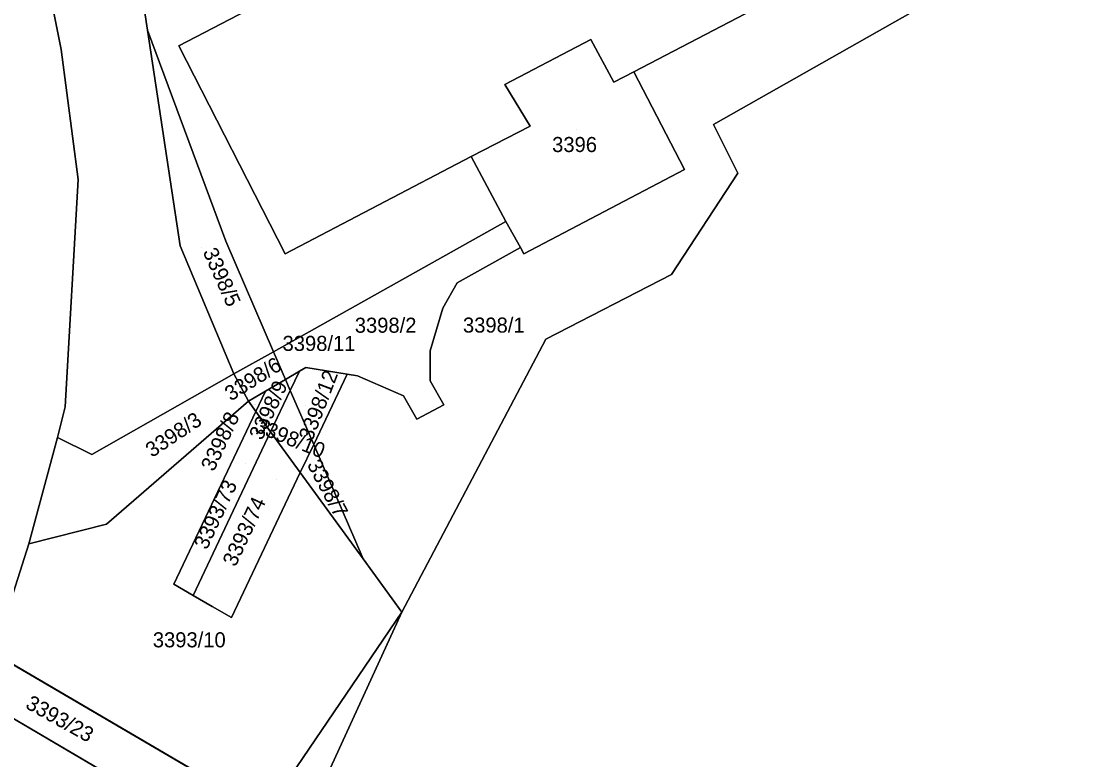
# Model space of a CAD drawing. Extents: x -262715 to -259381, y -1237238 to -1231182.
# Drawn here: x -261356.5 to -261216.3, y -1235867.1 to -1235769 of the extents above; entities that cross this region are included whole.
import ezdxf

# ---------------------------------------------------------------- set-up
doc = ezdxf.new("R2010")
doc.units = 0
for name, color, linetype in [('body_kn', 7, 'Continuous'), ('kladpar_druhypozemkov', 7, 'Continuous'), ('kladpar_hranice', 7, 'Continuous'), ('kladpar_parcelnecisla', 7, 'Continuous'), ('kladpar_plochy', 7, 'Continuous'), ('kladpar_sipky', 7, 'Continuous'), ('zuob_linie', 7, 'Continuous'), ('zuob_plochy', 7, 'Continuous')]:
    doc.layers.add(name, color=color, linetype=linetype)

msp = doc.modelspace()

# ---------------------------------------------------------------- linework, layer by layer
at = {"layer": 'body_kn'}
for p, q in [((-261339.72, -1235770.2), (-261339.72, -1235770.2)), ((-261280.93, -1235771.42), (-261280.93, -1235771.42)), ((-261351.19, -1235772.76), (-261351.19, -1235772.76)), ((-261335.59, -1235772.26), (-261335.59, -1235772.26)), ((-261275.2, -1235775.73), (-261275.2, -1235775.73)), ((-261275.2, -1235775.73), (-261275.2, -1235775.73)), ((-261292.32, -1235777.42), (-261292.32, -1235777.42)), ((-261277.87, -1235777.1), (-261277.87, -1235777.1)), ((-261288.95, -1235782.94), (-261288.95, -1235782.94)), ((-261264.64, -1235782.74), (-261264.64, -1235782.74)), ((-261296.79, -1235786.96), (-261296.79, -1235786.96)), ((-261268.47, -1235788.68), (-261268.47, -1235788.68)), ((-261348.93, -1235790.01), (-261348.93, -1235790.01)), ((-261261.41, -1235789.19), (-261261.41, -1235789.19)), ((-261292.19, -1235795.58), (-261292.19, -1235795.58)), ((-261292.19, -1235795.58), (-261292.19, -1235795.58)), ((-261329.32, -1235798.22), (-261329.32, -1235798.22)), ((-261335.38, -1235798.85), (-261335.38, -1235798.85)), ((-261321.46, -1235799.89), (-261321.46, -1235799.89)), ((-261290.23, -1235799.06), (-261290.23, -1235799.06)), ((-261289.8, -1235799.87), (-261289.8, -1235799.87)), ((-261270.21, -1235802.65), (-261270.21, -1235802.65)), ((-261298.64, -1235803.75), (-261298.64, -1235803.75)), ((-261300.57, -1235807.12), (-261300.57, -1235807.12)), ((-261286.88, -1235811.21), (-261286.88, -1235811.21)), ((-261302.23, -1235812.77), (-261302.23, -1235812.77)), ((-261323, -1235812.88), (-261323, -1235812.88)), ((-261319.57, -1235815.48), (-261319.57, -1235815.48)), ((-261319.57, -1235815.48), (-261319.57, -1235815.48)), ((-261318.72, -1235814.98), (-261318.72, -1235814.98)), ((-261328.27, -1235815.84), (-261328.27, -1235815.84)), ((-261328.27, -1235815.84), (-261328.27, -1235815.84)), ((-261321.41, -1235816.56), (-261321.41, -1235816.56)), ((-261313.25, -1235815.85), (-261313.25, -1235815.85)), ((-261313.25, -1235815.85), (-261313.25, -1235815.85)), ((-261311.89, -1235816.07), (-261311.89, -1235816.07)), ((-261302.21, -1235816.74), (-261302.21, -1235816.74)), ((-261324.08, -1235818.13), (-261324.08, -1235818.13)), ((-261324.08, -1235818.13), (-261324.08, -1235818.13)), ((-261320.78, -1235818.03), (-261320.78, -1235818.03)), ((-261320.78, -1235818.03), (-261320.78, -1235818.03)), ((-261326.35, -1235819.47), (-261326.35, -1235819.47)), ((-261326.35, -1235819.47), (-261326.35, -1235819.47)), ((-261305.75, -1235818.75), (-261305.75, -1235818.75)), ((-261350.64, -1235820.21), (-261350.64, -1235820.21)), ((-261325.36, -1235820.83), (-261325.36, -1235820.83)), ((-261325.36, -1235820.83), (-261325.36, -1235820.83)), ((-261300.41, -1235819.92), (-261300.41, -1235819.92)), ((-261303.98, -1235821.82), (-261303.98, -1235821.82)), ((-261323.39, -1235823.54), (-261323.39, -1235823.54)), ((-261323.39, -1235823.54), (-261323.39, -1235823.54)), ((-261351.68, -1235824.27), (-261351.68, -1235824.27)), ((-261317.68, -1235825.2), (-261317.68, -1235825.2)), ((-261347.09, -1235826.53), (-261347.09, -1235826.53)), ((-261319.46, -1235828.94), (-261319.46, -1235828.94)), ((-261345.16, -1235835.79), (-261345.16, -1235835.79)), ((-261355.45, -1235838.38), (-261355.45, -1235838.38)), ((-261311.13, -1235840.39), (-261311.13, -1235840.39)), ((-261311.13, -1235840.39), (-261311.13, -1235840.39)), ((-261336.23, -1235843.76), (-261336.23, -1235843.76)), ((-261333.68, -1235845.24), (-261333.68, -1235845.24)), ((-261331.14, -1235846.72), (-261331.14, -1235846.72)), ((-261305.98, -1235847.48), (-261305.98, -1235847.48)), ((-261305.98, -1235847.48), (-261305.98, -1235847.48)), ((-261328.6, -1235848.19), (-261328.6, -1235848.19))]:
    msp.add_line(p, q, dxfattribs=at)
at = {"layer": 'kladpar_druhypozemkov'}
for p, q in [((-261282.87, -1235783.39), (-261282.87, -1235783.39)), ((-261332.55, -1235799), (-261332.55, -1235799)), ((-261293.43, -1235808.31), (-261293.43, -1235808.31)), ((-261307.17, -1235808.73), (-261307.17, -1235808.73)), ((-261324.36, -1235815.57), (-261324.36, -1235815.57)), ((-261320.73, -1235816.71), (-261320.73, -1235816.71)), ((-261325.52, -1235819.87), (-261325.52, -1235819.87)), ((-261323.82, -1235819.25), (-261323.82, -1235819.25)), ((-261318.73, -1235820.04), (-261318.73, -1235820.04)), ((-261336.93, -1235823.27), (-261336.93, -1235823.27)), ((-261321.07, -1235822.98), (-261321.07, -1235822.98)), ((-261326.7, -1235827.69), (-261326.7, -1235827.69)), ((-261317.44, -1235828.59), (-261317.44, -1235828.59)), ((-261322.67, -1235829.79), (-261322.67, -1235829.79)), ((-261334.34, -1235850.34), (-261334.34, -1235850.34)), ((-261349.07, -1235862.61), (-261349.07, -1235862.61))]:
    msp.add_line(p, q, dxfattribs=at)
at = {"layer": 'kladpar_hranice'}
for p, q in [((-261319.57, -1235815.48), (-261320.78, -1235818.03)), ((-261320.78, -1235818.03), (-261319.57, -1235815.48)), ((-261317.68, -1235825.2), (-261313.25, -1235815.85)), ((-261313.25, -1235815.85), (-261317.68, -1235825.2)), ((-261324.08, -1235818.13), (-261325.36, -1235820.83)), ((-261325.36, -1235820.83), (-261324.08, -1235818.13)), ((-261323.39, -1235823.54), (-261320.78, -1235818.03)), ((-261320.78, -1235818.03), (-261323.39, -1235823.54)), ((-261320.78, -1235818.03), (-261317.68, -1235825.2)), ((-261317.68, -1235825.2), (-261320.78, -1235818.03)), ((-261325.36, -1235820.83), (-261323.39, -1235823.54)), ((-261323.39, -1235823.54), (-261325.36, -1235820.83)), ((-261323.39, -1235823.54), (-261319.46, -1235828.94)), ((-261319.46, -1235828.94), (-261323.39, -1235823.54)), ((-261319.46, -1235828.94), (-261317.68, -1235825.2)), ((-261317.68, -1235825.2), (-261319.46, -1235828.94)), ((-261317.68, -1235825.2), (-261311.13, -1235840.39)), ((-261311.13, -1235840.39), (-261319.46, -1235828.94)), ((-261305.98, -1235847.48), (-261342.66, -1235927.5)), ((-261324.01, -1235874.06), (-261305.98, -1235847.48)), ((-261360.53, -1235852.69), (-261324.01, -1235874.06)), ((-261324.01, -1235874.06), (-261360.53, -1235852.69)), ((-261362.88, -1235858.42), (-261327.53, -1235879.24))]:
    msp.add_line(p, q, dxfattribs=at)
for points in [[(-261342.66, -1235927.5), (-261305.98, -1235847.48), (-261286.88, -1235811.21), (-261270.21, -1235802.65), (-261261.41, -1235789.19), (-261264.64, -1235782.74), (-261232.23, -1235764.3), (-261246.53, -1235736.08), (-261244.04, -1235715.2), (-261247.32, -1235706.78), (-261231.63, -1235698.08), (-261121.43, -1235479.48), (-261091.67, -1235469.74), (-261012.03, -1235427.74)], [(-261387.83, -1235670.28), (-261368.01, -1235705.48), (-261371.99, -1235708.77), (-261371.04, -1235709.55), (-261365.53, -1235722.64), (-261364.25, -1235725.87), (-261359.1, -1235741.48), (-261352.38, -1235766.78), (-261351.19, -1235772.76), (-261348.93, -1235790.01), (-261350.64, -1235820.21), (-261351.68, -1235824.27), (-261355.45, -1235838.38), (-261358.1, -1235846.74), (-261360.53, -1235852.69), (-261362.88, -1235858.42), (-261365.45, -1235864.71), (-261367.16, -1235868.27)], [(-261244.04, -1235715.2), (-261339.82, -1235762.65), (-261340.52, -1235764.94), (-261339.72, -1235770.2), (-261335.38, -1235798.85), (-261328.27, -1235815.84), (-261347.09, -1235826.53), (-261351.68, -1235824.27), (-261350.64, -1235820.21), (-261348.93, -1235790.01), (-261351.19, -1235772.76), (-261352.38, -1235766.78), (-261351.24, -1235761.59), (-261348.38, -1235757.63), (-261345.73, -1235755.91), (-261334.33, -1235754.64), (-261332.44, -1235753.78), (-261301.8, -1235736.93), (-261247.32, -1235706.78)], [(-261244.04, -1235715.2), (-261246.53, -1235736.08), (-261232.23, -1235764.3), (-261264.64, -1235782.74), (-261261.41, -1235789.19), (-261270.21, -1235802.65), (-261286.88, -1235811.21), (-261305.98, -1235847.48)], [(-261260.09, -1235733), (-261335.59, -1235772.26), (-261321.46, -1235799.89), (-261296.79, -1235786.96), (-261292.19, -1235795.58), (-261323, -1235812.88), (-261329.32, -1235798.22), (-261339.72, -1235770.2), (-261340.52, -1235764.94)], [(-261260.09, -1235733), (-261245.66, -1235760.31), (-261275.2, -1235775.73), (-261277.87, -1235777.1), (-261280.93, -1235771.42), (-261292.32, -1235777.42), (-261288.95, -1235782.94), (-261296.79, -1235786.96), (-261321.46, -1235799.89), (-261335.59, -1235772.26), (-261260.09, -1235733)], [(-261313.25, -1235815.85), (-261311.89, -1235816.07), (-261305.75, -1235818.75), (-261303.98, -1235821.82), (-261300.41, -1235819.92), (-261302.21, -1235816.74), (-261302.23, -1235812.77), (-261300.57, -1235807.12), (-261298.64, -1235803.75), (-261290.23, -1235799.06), (-261289.8, -1235799.87), (-261268.47, -1235788.68), (-261275.2, -1235775.73), (-261245.66, -1235760.31)], [(-261328.27, -1235815.84), (-261335.38, -1235798.85), (-261339.72, -1235770.2), (-261329.32, -1235798.22), (-261323, -1235812.88), (-261328.27, -1235815.84)], [(-261275.2, -1235775.73), (-261268.47, -1235788.68), (-261289.8, -1235799.87), (-261290.23, -1235799.06), (-261292.19, -1235795.58), (-261296.79, -1235786.96), (-261288.95, -1235782.94), (-261292.32, -1235777.42), (-261280.93, -1235771.42), (-261277.87, -1235777.1), (-261275.2, -1235775.73)], [(-261292.19, -1235795.58), (-261290.23, -1235799.06), (-261298.64, -1235803.75), (-261300.57, -1235807.12), (-261302.23, -1235812.77), (-261302.21, -1235816.74), (-261300.41, -1235819.92), (-261303.98, -1235821.82), (-261305.75, -1235818.75), (-261311.89, -1235816.07), (-261313.25, -1235815.85), (-261318.72, -1235814.98), (-261319.57, -1235815.48), (-261321.41, -1235816.56), (-261323, -1235812.88), (-261292.19, -1235795.58)], [(-261326.35, -1235819.47), (-261328.27, -1235815.84), (-261323, -1235812.88), (-261321.41, -1235816.56), (-261324.08, -1235818.13), (-261326.35, -1235819.47)], [(-261320.78, -1235818.03), (-261321.41, -1235816.56), (-261319.57, -1235815.48)], [(-261319.57, -1235815.48), (-261318.72, -1235814.98), (-261313.25, -1235815.85)], [(-261328.27, -1235815.84), (-261326.35, -1235819.47), (-261345.16, -1235835.79), (-261355.45, -1235838.38), (-261351.68, -1235824.27), (-261347.09, -1235826.53), (-261328.27, -1235815.84)], [(-261324.08, -1235818.13), (-261321.41, -1235816.56), (-261320.78, -1235818.03)], [(-261325.36, -1235820.83), (-261326.35, -1235819.47), (-261324.08, -1235818.13)], [(-261358.1, -1235846.74), (-261355.45, -1235838.38), (-261345.16, -1235835.79), (-261326.35, -1235819.47), (-261325.36, -1235820.83)], [(-261325.36, -1235820.83), (-261336.23, -1235843.76), (-261333.68, -1235845.24), (-261331.14, -1235846.72), (-261328.6, -1235848.19), (-261319.46, -1235828.94)], [(-261323.39, -1235823.54), (-261333.68, -1235845.24), (-261336.23, -1235843.76), (-261325.36, -1235820.83)], [(-261319.46, -1235828.94), (-261328.6, -1235848.19), (-261331.14, -1235846.72), (-261333.68, -1235845.24), (-261323.39, -1235823.54)], [(-261305.98, -1235847.48), (-261311.13, -1235840.39), (-261317.68, -1235825.2)], [(-261319.46, -1235828.94), (-261311.13, -1235840.39), (-261305.98, -1235847.48), (-261324.01, -1235874.06)], [(-261324.01, -1235874.06), (-261327.53, -1235879.24), (-261362.88, -1235858.42)]]:
    msp.add_lwpolyline(points, dxfattribs=at)
at = {"layer": 'kladpar_plochy'}
for points in [[(-261342.66, -1235927.5), (-261305.98, -1235847.48), (-261286.88, -1235811.21), (-261270.21, -1235802.65), (-261261.41, -1235789.19), (-261264.64, -1235782.74), (-261232.23, -1235764.3), (-261246.53, -1235736.08), (-261244.04, -1235715.2), (-261247.32, -1235706.78), (-261231.63, -1235698.08), (-261121.43, -1235479.48), (-261091.67, -1235469.74), (-261012.03, -1235427.74)], [(-261387.83, -1235670.28), (-261368.01, -1235705.48), (-261371.99, -1235708.77), (-261371.04, -1235709.55), (-261365.53, -1235722.64), (-261364.25, -1235725.87), (-261359.1, -1235741.48), (-261352.38, -1235766.78), (-261351.19, -1235772.76), (-261348.93, -1235790.01), (-261350.64, -1235820.21), (-261351.68, -1235824.27), (-261355.45, -1235838.38), (-261358.1, -1235846.74), (-261360.53, -1235852.69), (-261362.88, -1235858.42), (-261365.45, -1235864.71), (-261367.16, -1235868.27)], [(-261260.09, -1235733), (-261335.59, -1235772.26), (-261321.46, -1235799.89), (-261296.79, -1235786.96), (-261292.19, -1235795.58), (-261323, -1235812.88), (-261329.32, -1235798.22), (-261339.72, -1235770.2), (-261340.52, -1235764.94)], [(-261232.23, -1235764.3), (-261264.64, -1235782.74), (-261261.41, -1235789.19), (-261270.21, -1235802.65), (-261286.88, -1235811.21), (-261305.98, -1235847.48), (-261311.13, -1235840.39), (-261317.68, -1235825.2), (-261313.25, -1235815.85), (-261311.89, -1235816.07), (-261305.75, -1235818.75), (-261303.98, -1235821.82), (-261300.41, -1235819.92), (-261302.21, -1235816.74), (-261302.23, -1235812.77), (-261300.57, -1235807.12), (-261298.64, -1235803.75), (-261290.23, -1235799.06), (-261289.8, -1235799.87), (-261268.47, -1235788.68), (-261275.2, -1235775.73), (-261245.66, -1235760.31)]]:
    msp.add_lwpolyline(points, dxfattribs=at)
for points in [[(-261247.32, -1235706.78), (-261244.04, -1235715.2), (-261339.82, -1235762.65), (-261340.52, -1235764.94), (-261339.72, -1235770.2), (-261335.38, -1235798.85), (-261328.27, -1235815.84), (-261347.09, -1235826.53), (-261351.68, -1235824.27), (-261350.64, -1235820.21), (-261348.93, -1235790.01), (-261351.19, -1235772.76), (-261352.38, -1235766.78), (-261351.24, -1235761.59), (-261348.38, -1235757.63), (-261345.73, -1235755.91), (-261334.33, -1235754.64), (-261332.44, -1235753.78), (-261301.8, -1235736.93)], [(-261260.09, -1235733), (-261245.66, -1235760.31), (-261275.2, -1235775.73), (-261277.87, -1235777.1), (-261280.93, -1235771.42), (-261292.32, -1235777.42), (-261288.95, -1235782.94), (-261296.79, -1235786.96), (-261321.46, -1235799.89), (-261335.59, -1235772.26)], [(-261328.27, -1235815.84), (-261335.38, -1235798.85), (-261339.72, -1235770.2), (-261329.32, -1235798.22), (-261323, -1235812.88)], [(-261275.2, -1235775.73), (-261268.47, -1235788.68), (-261289.8, -1235799.87), (-261290.23, -1235799.06), (-261292.19, -1235795.58), (-261296.79, -1235786.96), (-261288.95, -1235782.94), (-261292.32, -1235777.42), (-261280.93, -1235771.42), (-261277.87, -1235777.1)], [(-261292.19, -1235795.58), (-261290.23, -1235799.06), (-261298.64, -1235803.75), (-261300.57, -1235807.12), (-261302.23, -1235812.77), (-261302.21, -1235816.74), (-261300.41, -1235819.92), (-261303.98, -1235821.82), (-261305.75, -1235818.75), (-261311.89, -1235816.07), (-261313.25, -1235815.85), (-261318.72, -1235814.98), (-261319.57, -1235815.48), (-261321.41, -1235816.56), (-261323, -1235812.88)], [(-261326.35, -1235819.47), (-261328.27, -1235815.84), (-261323, -1235812.88), (-261321.41, -1235816.56), (-261324.08, -1235818.13)], [(-261320.78, -1235818.03), (-261321.41, -1235816.56), (-261319.57, -1235815.48)], [(-261313.25, -1235815.85), (-261317.68, -1235825.2), (-261320.78, -1235818.03), (-261319.57, -1235815.48), (-261318.72, -1235814.98)], [(-261328.27, -1235815.84), (-261326.35, -1235819.47), (-261345.16, -1235835.79), (-261355.45, -1235838.38), (-261351.68, -1235824.27), (-261347.09, -1235826.53)], [(-261324.08, -1235818.13), (-261321.41, -1235816.56), (-261320.78, -1235818.03), (-261323.39, -1235823.54), (-261325.36, -1235820.83)], [(-261325.36, -1235820.83), (-261326.35, -1235819.47), (-261324.08, -1235818.13)], [(-261320.78, -1235818.03), (-261317.68, -1235825.2), (-261319.46, -1235828.94), (-261323.39, -1235823.54)], [(-261358.1, -1235846.74), (-261355.45, -1235838.38), (-261345.16, -1235835.79), (-261326.35, -1235819.47), (-261325.36, -1235820.83), (-261336.23, -1235843.76), (-261333.68, -1235845.24), (-261331.14, -1235846.72), (-261328.6, -1235848.19), (-261319.46, -1235828.94), (-261311.13, -1235840.39), (-261305.98, -1235847.48), (-261324.01, -1235874.06), (-261360.53, -1235852.69)], [(-261325.36, -1235820.83), (-261323.39, -1235823.54), (-261333.68, -1235845.24), (-261336.23, -1235843.76)], [(-261323.39, -1235823.54), (-261319.46, -1235828.94), (-261328.6, -1235848.19), (-261331.14, -1235846.72), (-261333.68, -1235845.24)], [(-261311.13, -1235840.39), (-261319.46, -1235828.94), (-261317.68, -1235825.2)], [(-261342.66, -1235927.5), (-261346.13, -1235927.3), (-261356.13, -1235921.41), (-261350.79, -1235913.53), (-261342.06, -1235918.65), (-261339.93, -1235914.13), (-261337.75, -1235909.55), (-261345.13, -1235905.18), (-261338.71, -1235895.72), (-261332.86, -1235899.14), (-261330.85, -1235894.72), (-261328.96, -1235890.48), (-261333.4, -1235887.9), (-261327.53, -1235879.24), (-261324.58, -1235880.98), (-261321.93, -1235875.28), (-261324.01, -1235874.06), (-261305.98, -1235847.48)], [(-261362.88, -1235858.42), (-261360.53, -1235852.69), (-261324.01, -1235874.06), (-261327.53, -1235879.24)], [(-261327.53, -1235879.24), (-261333.4, -1235887.9), (-261367.16, -1235868.27), (-261365.45, -1235864.71), (-261362.88, -1235858.42)]]:
    msp.add_lwpolyline(points, close=True, dxfattribs=at)
at = {"layer": 'kladpar_sipky'}
for p, q in [((-261319.99, -1235816.1), (-261319.99, -1235816.1)), ((-261325.43, -1235819.95), (-261325.43, -1235819.95))]:
    msp.add_line(p, q, dxfattribs=at)
at = {"layer": 'zuob_linie'}
for points in [[(-261342.66, -1235927.5), (-261305.98, -1235847.48), (-261286.88, -1235811.21), (-261270.21, -1235802.65), (-261261.41, -1235789.19), (-261264.64, -1235782.74), (-261232.23, -1235764.3), (-261246.53, -1235736.08), (-261244.04, -1235715.2), (-261247.32, -1235706.78), (-261231.63, -1235698.08), (-261121.43, -1235479.48), (-261138.41, -1235484), (-261141.45, -1235484.81), (-261150.99, -1235487.35), (-261158.21, -1235489.27), (-261165.83, -1235491.3), (-261169.58, -1235492.3), (-261172.8, -1235493.16), (-261196.8, -1235492.84), (-261220, -1235476.4), (-261256.2, -1235473.7), (-261380.11, -1235367.49)], [(-261380.11, -1235367.49), (-261256.2, -1235473.7), (-261220, -1235476.4), (-261196.8, -1235492.84), (-261172.8, -1235493.16), (-261169.58, -1235492.3), (-261165.83, -1235491.3), (-261158.21, -1235489.27), (-261150.99, -1235487.35), (-261141.45, -1235484.81), (-261138.41, -1235484), (-261121.43, -1235479.48), (-261231.63, -1235698.08), (-261247.32, -1235706.78), (-261244.04, -1235715.2), (-261246.53, -1235736.08), (-261232.23, -1235764.3), (-261264.64, -1235782.74), (-261261.41, -1235789.19), (-261270.21, -1235802.65), (-261286.88, -1235811.21), (-261305.98, -1235847.48), (-261342.66, -1235927.5)]]:
    msp.add_lwpolyline(points, dxfattribs=at)
at = {"layer": 'zuob_plochy'}
for points in [[(-261342.66, -1235927.5), (-261305.98, -1235847.48), (-261286.88, -1235811.21), (-261270.21, -1235802.65), (-261261.41, -1235789.19), (-261264.64, -1235782.74), (-261232.23, -1235764.3), (-261246.53, -1235736.08), (-261244.04, -1235715.2), (-261247.32, -1235706.78), (-261231.63, -1235698.08), (-261121.43, -1235479.48), (-261138.41, -1235484), (-261141.45, -1235484.81), (-261150.99, -1235487.35), (-261158.21, -1235489.27), (-261165.83, -1235491.3), (-261169.58, -1235492.3), (-261172.8, -1235493.16), (-261196.8, -1235492.84), (-261220, -1235476.4), (-261256.2, -1235473.7), (-261380.11, -1235367.49)], [(-261380.11, -1235367.49), (-261256.2, -1235473.7), (-261220, -1235476.4), (-261196.8, -1235492.84), (-261172.8, -1235493.16), (-261169.58, -1235492.3), (-261165.83, -1235491.3), (-261158.21, -1235489.27), (-261150.99, -1235487.35), (-261141.45, -1235484.81), (-261138.41, -1235484), (-261121.43, -1235479.48), (-261231.63, -1235698.08), (-261247.32, -1235706.78), (-261244.04, -1235715.2), (-261246.53, -1235736.08), (-261232.23, -1235764.3), (-261264.64, -1235782.74), (-261261.41, -1235789.19), (-261270.21, -1235802.65), (-261286.88, -1235811.21), (-261305.98, -1235847.48), (-261342.66, -1235927.5)]]:
    msp.add_lwpolyline(points, dxfattribs=at)

# ---------------------------------------------------------------- texts
at = {"layer": 'kladpar_parcelnecisla'}
for s, p in [('3396', (-261286.05, -1235786.38)), ('3398/2', (-261312.23, -1235810.37)), ('3398/1', (-261297.88, -1235810.35)), ('3398/11', (-261321.81, -1235812.78)), ('3393/10', (-261339.02, -1235852.13))]:
    msp.add_text(s, height=2, dxfattribs=at).set_placement(p)
for s, rotation, p in [('3398/5', 294, (-261332.43, -1235799.62)), ('3398/6', 32, (-261328.68, -1235819.51)), ('3398/12', 69, (-261317.88, -1235824.87)), ('3398/9', 65, (-261324.54, -1235824.75)), ('3398/3', 34, (-261339.12, -1235827)), ('3398/8', 65, (-261330.93, -1235828.9)), ('3398/10', 338, (-261325.65, -1235823.44)), ('3398/7', 298, (-261318.62, -1235827.86)), ('3393/73', 65, (-261331.86, -1235839.28)), ('3393/74', 65, (-261328.05, -1235841.54)), ('3393/23', 331, (-261356.05, -1235860.12))]:
    msp.add_text(s, height=2, rotation=rotation, dxfattribs=at).set_placement(p)

doc.saveas('drawing.dxf')
